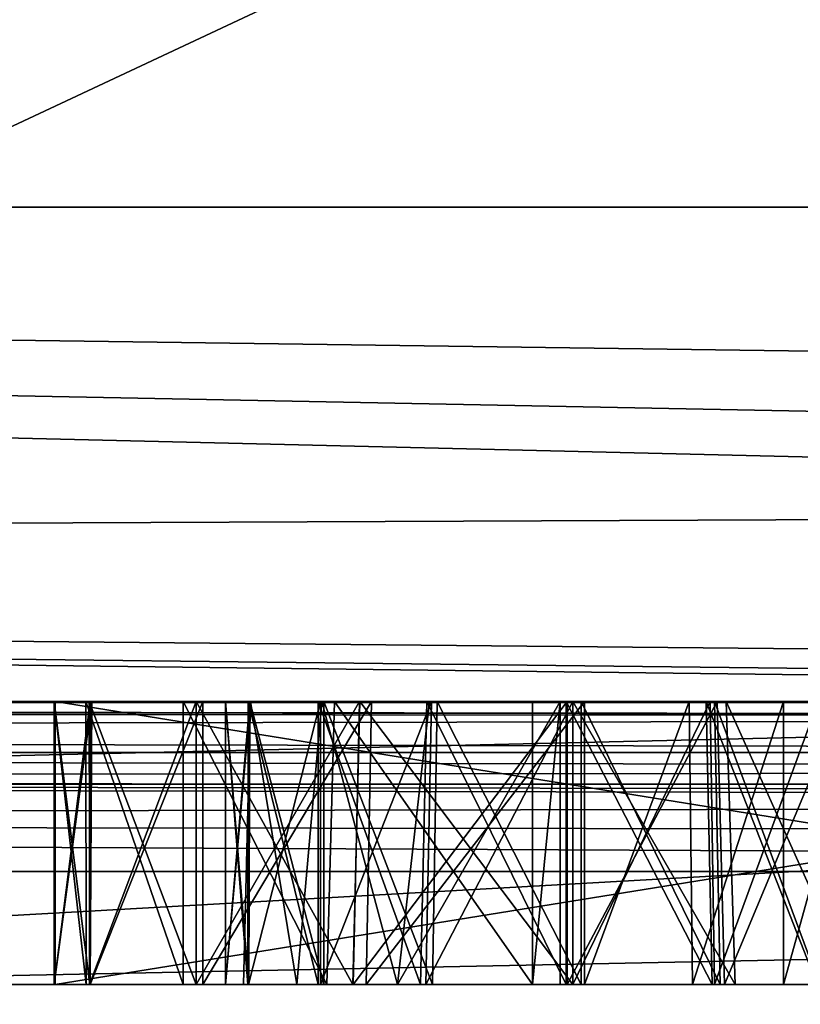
# Model space of a CAD drawing. Header units: millimetres. Extents: x -36.5 to 36.5, y -8.8 to 41.6.
# Tile 319 of 428: x 6.855 to 7.407, y 28.386 to 29.082. Entities that reach past the tile are written whole.
import ezdxf

# ---------------------------------------------------------------- set-up
doc = ezdxf.new("R2010")
doc.units = ezdxf.units.MM
doc.header["$LTSCALE"] = 65.185185
for name, color, linetype in [('1411', 7, 'CONTINUOUS'), ('1595', 7, 'CONTINUOUS'), ('1596', 7, 'CONTINUOUS'), ('1597', 7, 'CONTINUOUS'), ('1598', 7, 'CONTINUOUS'), ('1599', 7, 'CONTINUOUS'), ('1600', 7, 'CONTINUOUS'), ('1619', 7, 'CONTINUOUS'), ('1620', 7, 'CONTINUOUS'), ('1621', 7, 'CONTINUOUS'), ('1622', 7, 'CONTINUOUS'), ('1623', 7, 'CONTINUOUS'), ('1624', 7, 'CONTINUOUS'), ('1625', 7, 'CONTINUOUS'), ('1627', 7, 'CONTINUOUS'), ('1629', 7, 'CONTINUOUS'), ('1630', 7, 'CONTINUOUS'), ('1631', 7, 'CONTINUOUS'), ('1632', 7, 'CONTINUOUS'), ('1633', 7, 'CONTINUOUS'), ('1634', 7, 'CONTINUOUS'), ('1652', 7, 'CONTINUOUS'), ('1655', 7, 'CONTINUOUS'), ('1656', 7, 'CONTINUOUS'), ('1657', 7, 'CONTINUOUS'), ('1658', 7, 'CONTINUOUS'), ('1659', 7, 'CONTINUOUS'), ('324', 7, 'CONTINUOUS'), ('326', 7, 'CONTINUOUS'), ('366', 7, 'CONTINUOUS'), ('545', 7, 'CONTINUOUS'), ('546', 7, 'CONTINUOUS'), ('561', 7, 'CONTINUOUS'), ('786', 7, 'CONTINUOUS'), ('789', 7, 'CONTINUOUS'), ('811', 7, 'CONTINUOUS'), ('956', 7, 'CONTINUOUS'), ('985', 7, 'CONTINUOUS')]:
    doc.layers.add(name, color=color, linetype=linetype)

msp = doc.modelspace()

# ---------------------------------------------------------------- linework, layer by layer
at = {"layer": '1411', "color": 7, "linetype": 'Continuous'}
for points in [[(7.00068, 28.4, 9.51105), (7.01343, 28.4, 9.44595), (6.87954, 28.4, 9.51351), (7.00068, 28.4, 9.51105)], [(6.87954, 28.4, 9.51351), (7.01343, 28.4, 9.44595), (6.90216, 28.4, 9.39672), (6.87954, 28.4, 9.51351)], [(7.0172, 28.4, 9.5869), (7.00068, 28.4, 9.51105), (6.87954, 28.4, 9.51351), (7.0172, 28.4, 9.5869)], [(6.90499, 28.4, 9.63854), (7.0172, 28.4, 9.5869), (6.87954, 28.4, 9.51351), (6.90499, 28.4, 9.63854)], [(6.87954, 28.4, 10.67094), (6.90458, 28.4, 10.79758), (7.00068, 28.4, 10.67094), (6.87954, 28.4, 10.67094)], [(6.90478, 28.4, 10.54272), (6.87954, 28.4, 10.67094), (7.01689, 28.4, 10.59505), (6.90478, 28.4, 10.54272)], [(7.01689, 28.4, 10.59505), (6.87954, 28.4, 10.67094), (7.00068, 28.4, 10.67094), (7.01689, 28.4, 10.59505)], [(8.12046, 28.4, 10.19372), (6.88035, 28.4, 9.90969), (6.88035, 28.4, 10.00628), (8.12046, 28.4, 10.19372)], [(8.12046, 28.4, 10.29195), (8.12046, 28.4, 10.19372), (6.88035, 28.4, 10.00628), (8.12046, 28.4, 10.29195)], [(7.12222, 28.4, 9.35058), (7.23724, 28.4, 9.32033), (6.90216, 28.4, 9.39672), (7.12222, 28.4, 9.35058)], [(6.90216, 28.4, 9.39672), (7.23724, 28.4, 9.32033), (6.97081, 28.4, 9.29944), (6.90216, 28.4, 9.39672)], [(7.05116, 28.4, 9.39388), (7.12222, 28.4, 9.35058), (6.90216, 28.4, 9.39672), (7.05116, 28.4, 9.39388)], [(7.01343, 28.4, 9.44595), (7.05116, 28.4, 9.39388), (6.90216, 28.4, 9.39672), (7.01343, 28.4, 9.44595)], [(6.90458, 28.4, 10.79758), (6.98001, 28.4, 10.90118), (7.06619, 28.4, 10.81253), (6.90458, 28.4, 10.79758)], [(7.00068, 28.4, 10.67094), (6.90458, 28.4, 10.79758), (7.01652, 28.4, 10.74744), (7.00068, 28.4, 10.67094)], [(7.01652, 28.4, 10.74744), (6.90458, 28.4, 10.79758), (7.06619, 28.4, 10.81253), (7.01652, 28.4, 10.74744)], [(6.98001, 28.4, 10.43907), (6.90478, 28.4, 10.54272), (7.14217, 28.4, 10.48647), (6.98001, 28.4, 10.43907)], [(7.14217, 28.4, 10.48647), (6.90478, 28.4, 10.54272), (7.0678, 28.4, 10.52933), (7.14217, 28.4, 10.48647)], [(7.0678, 28.4, 10.52933), (6.90478, 28.4, 10.54272), (7.01689, 28.4, 10.59505), (7.0678, 28.4, 10.52933)], [(7.07006, 28.4, 9.65453), (7.0172, 28.4, 9.5869), (6.90499, 28.4, 9.63854), (7.07006, 28.4, 9.65453)], [(6.98451, 28.4, 9.74657), (7.07006, 28.4, 9.65453), (6.90499, 28.4, 9.63854), (6.98451, 28.4, 9.74657)], [(7.23724, 28.4, 9.32033), (7.2176, 28.4, 9.2), (6.97081, 28.4, 9.29944), (7.23724, 28.4, 9.32033)], [(6.97081, 28.4, 9.29944), (7.2176, 28.4, 9.2), (7.07222, 28.4, 9.23332), (6.97081, 28.4, 9.29944)], [(7.43697, 28.4, 10.94598), (7.50359, 28.4, 10.88906), (6.98001, 28.4, 10.90118), (7.43697, 28.4, 10.94598)], [(6.98001, 28.4, 10.90118), (7.50359, 28.4, 10.88906), (7.24134, 28.4, 10.87067), (6.98001, 28.4, 10.90118)], [(7.09082, 28.4, 10.96916), (7.43697, 28.4, 10.94598), (6.98001, 28.4, 10.90118), (7.09082, 28.4, 10.96916)], [(7.06619, 28.4, 10.81253), (6.98001, 28.4, 10.90118), (7.1385, 28.4, 10.85476), (7.06619, 28.4, 10.81253)], [(7.1385, 28.4, 10.85476), (6.98001, 28.4, 10.90118), (7.24134, 28.4, 10.87067), (7.1385, 28.4, 10.85476)], [(7.09069, 28.4, 10.37191), (6.98001, 28.4, 10.43907), (7.44445, 28.4, 10.39572), (7.09069, 28.4, 10.37191)], [(7.44445, 28.4, 10.39572), (6.98001, 28.4, 10.43907), (7.50997, 28.4, 10.45436), (7.44445, 28.4, 10.39572)], [(7.50997, 28.4, 10.45436), (6.98001, 28.4, 10.43907), (7.24625, 28.4, 10.4704), (7.50997, 28.4, 10.45436)], [(7.24625, 28.4, 10.4704), (6.98001, 28.4, 10.43907), (7.14217, 28.4, 10.48647), (7.24625, 28.4, 10.4704)], [(7.14684, 28.4, 9.69912), (7.07006, 28.4, 9.65453), (6.98451, 28.4, 9.74657), (7.14684, 28.4, 9.69912)], [(7.25198, 28.4, 9.71569), (7.14684, 28.4, 9.69912), (6.98451, 28.4, 9.74657), (7.25198, 28.4, 9.71569)], [(7.52749, 28.4, 9.7165), (7.25198, 28.4, 9.71569), (6.98451, 28.4, 9.74657), (7.52749, 28.4, 9.7165)], [(7.49591, 28.4, 9.75825), (7.52749, 28.4, 9.7165), (6.98451, 28.4, 9.74657), (7.49591, 28.4, 9.75825)], [(7.10016, 28.4, 9.8182), (7.49591, 28.4, 9.75825), (6.98451, 28.4, 9.74657), (7.10016, 28.4, 9.8182)], [(7.24625, 28.4, 10.34679), (7.09069, 28.4, 10.37191), (7.36093, 28.4, 10.36028), (7.24625, 28.4, 10.34679)], [(7.36093, 28.4, 10.36028), (7.09069, 28.4, 10.37191), (7.44445, 28.4, 10.39572), (7.36093, 28.4, 10.36028)], [(7.3533, 28.4, 10.98104), (7.43697, 28.4, 10.94598), (7.09082, 28.4, 10.96916), (7.3533, 28.4, 10.98104)], [(7.24216, 28.4, 10.99427), (7.3533, 28.4, 10.98104), (7.09082, 28.4, 10.96916), (7.24216, 28.4, 10.99427)], [(7.45346, 28.4, 9.7916), (7.49591, 28.4, 9.75825), (7.10016, 28.4, 9.8182), (7.45346, 28.4, 9.7916)], [(7.39509, 28.4, 9.82011), (7.45346, 28.4, 9.7916), (7.10016, 28.4, 9.8182), (7.39509, 28.4, 9.82011)], [(7.25443, 28.4, 9.8442), (7.39509, 28.4, 9.82011), (7.10016, 28.4, 9.8182), (7.25443, 28.4, 9.8442)], [(7.24134, 28.4, 10.87067), (7.50359, 28.4, 10.88906), (7.34458, 28.4, 10.85427), (7.24134, 28.4, 10.87067)], [(7.50997, 28.4, 10.45436), (7.24625, 28.4, 10.4704), (7.34636, 28.4, 10.4859), (7.50997, 28.4, 10.45436)], [(7.35023, 28.4, 9.70038), (7.25198, 28.4, 9.71569), (7.52749, 28.4, 9.7165), (7.35023, 28.4, 9.70038)], [(7.33081, 28.4, 9.83772), (7.39509, 28.4, 9.82011), (7.25443, 28.4, 9.8442), (7.33081, 28.4, 9.83772)], [(7.50359, 28.4, 10.88906), (7.55075, 28.4, 10.80928), (7.34458, 28.4, 10.85427), (7.50359, 28.4, 10.88906)], [(7.34458, 28.4, 10.85427), (7.55075, 28.4, 10.80928), (7.41876, 28.4, 10.81068), (7.34458, 28.4, 10.85427)], [(7.41961, 28.4, 10.5279), (7.50997, 28.4, 10.45436), (7.34636, 28.4, 10.4859), (7.41961, 28.4, 10.5279)], [(7.4204, 28.4, 9.65979), (7.35023, 28.4, 9.70038), (7.54993, 28.4, 9.66085), (7.4204, 28.4, 9.65979)], [(7.54993, 28.4, 9.66085), (7.35023, 28.4, 9.70038), (7.52749, 28.4, 9.7165), (7.54993, 28.4, 9.66085)]]:
    msp.add_3dface(points, dxfattribs=at)
at = {"layer": '1595', "color": 7, "linetype": 'Continuous'}
for points in [[(7.07759, 28.6, 9.23125), (6.97081, 28.6, 9.29944), (7.07222, 28.4, 9.23332), (7.07759, 28.6, 9.23125)], [(6.97081, 28.6, 9.29944), (6.97081, 28.4, 9.29944), (7.07222, 28.4, 9.23332), (6.97081, 28.6, 9.29944)], [(7.2176, 28.4, 9.2), (7.07759, 28.6, 9.23125), (7.07222, 28.4, 9.23332), (7.2176, 28.4, 9.2)], [(7.2176, 28.6, 9.2), (7.07759, 28.6, 9.23125), (7.2176, 28.4, 9.2), (7.2176, 28.6, 9.2)]]:
    msp.add_3dface(points, dxfattribs=at)
at = {"layer": '1596', "color": 7, "linetype": 'Continuous'}
for points in [[(6.90196, 28.6, 9.3974), (6.87954, 28.6, 9.51351), (6.90216, 28.4, 9.39672), (6.90196, 28.6, 9.3974)], [(6.87954, 28.6, 9.51351), (6.87954, 28.4, 9.51351), (6.90216, 28.4, 9.39672), (6.87954, 28.6, 9.51351)], [(6.97081, 28.6, 9.29944), (6.90196, 28.6, 9.3974), (6.97081, 28.4, 9.29944), (6.97081, 28.6, 9.29944)], [(6.90196, 28.6, 9.3974), (6.90216, 28.4, 9.39672), (6.97081, 28.4, 9.29944), (6.90196, 28.6, 9.3974)]]:
    msp.add_3dface(points, dxfattribs=at)
at = {"layer": '1597', "color": 7, "linetype": 'Continuous'}
for points in [[(6.87954, 28.6, 9.51351), (6.90609, 28.6, 9.64079), (6.87954, 28.4, 9.51351), (6.87954, 28.6, 9.51351)], [(6.90609, 28.6, 9.64079), (6.90499, 28.4, 9.63854), (6.87954, 28.4, 9.51351), (6.90609, 28.6, 9.64079)], [(6.90609, 28.6, 9.64079), (6.98451, 28.6, 9.74657), (6.90499, 28.4, 9.63854), (6.90609, 28.6, 9.64079)], [(6.98451, 28.6, 9.74657), (6.98451, 28.4, 9.74657), (6.90499, 28.4, 9.63854), (6.98451, 28.6, 9.74657)]]:
    msp.add_3dface(points, dxfattribs=at)
at = {"layer": '1598', "color": 7, "linetype": 'Continuous'}
for points in [[(6.98451, 28.6, 9.74657), (7.1038, 28.6, 9.81943), (6.98451, 28.4, 9.74657), (6.98451, 28.6, 9.74657)], [(7.1038, 28.6, 9.81943), (7.10016, 28.4, 9.8182), (6.98451, 28.4, 9.74657), (7.1038, 28.6, 9.81943)], [(7.1038, 28.6, 9.81943), (7.25443, 28.6, 9.8442), (7.10016, 28.4, 9.8182), (7.1038, 28.6, 9.81943)], [(7.25443, 28.6, 9.8442), (7.25443, 28.4, 9.8442), (7.10016, 28.4, 9.8182), (7.25443, 28.6, 9.8442)]]:
    msp.add_3dface(points, dxfattribs=at)
at = {"layer": '1599', "color": 7, "linetype": 'Continuous'}
for points in [[(7.25443, 28.6, 9.8442), (7.32837, 28.6, 9.83814), (7.25443, 28.4, 9.8442), (7.25443, 28.6, 9.8442)], [(7.32837, 28.6, 9.83814), (7.33081, 28.4, 9.83772), (7.25443, 28.4, 9.8442), (7.32837, 28.6, 9.83814)], [(7.32837, 28.6, 9.83814), (7.39509, 28.6, 9.82011), (7.33081, 28.4, 9.83772), (7.32837, 28.6, 9.83814)], [(7.39509, 28.6, 9.82011), (7.39509, 28.4, 9.82011), (7.33081, 28.4, 9.83772), (7.39509, 28.6, 9.82011)]]:
    msp.add_3dface(points, dxfattribs=at)
at = {"layer": '1600', "color": 7, "linetype": 'Continuous'}
for points in [[(7.39509, 28.6, 9.82011), (7.45076, 28.6, 9.79325), (7.39509, 28.4, 9.82011), (7.39509, 28.6, 9.82011)], [(7.45076, 28.6, 9.79325), (7.45346, 28.4, 9.7916), (7.39509, 28.4, 9.82011), (7.45076, 28.6, 9.79325)]]:
    msp.add_3dface(points, dxfattribs=at)
at = {"layer": '1619', "color": 7, "linetype": 'Continuous'}
for points in [[(7.34638, 28.6, 9.7016), (7.25198, 28.6, 9.71569), (7.35023, 28.4, 9.70038), (7.34638, 28.6, 9.7016)], [(7.25198, 28.6, 9.71569), (7.25198, 28.4, 9.71569), (7.35023, 28.4, 9.70038), (7.25198, 28.6, 9.71569)], [(7.4204, 28.6, 9.65979), (7.34638, 28.6, 9.7016), (7.4204, 28.4, 9.65979), (7.4204, 28.6, 9.65979)], [(7.34638, 28.6, 9.7016), (7.35023, 28.4, 9.70038), (7.4204, 28.4, 9.65979), (7.34638, 28.6, 9.7016)]]:
    msp.add_3dface(points, dxfattribs=at)
at = {"layer": '1620', "color": 7, "linetype": 'Continuous'}
for points in [[(7.15015, 28.6, 9.70015), (7.07006, 28.6, 9.65453), (7.14684, 28.4, 9.69912), (7.15015, 28.6, 9.70015)], [(7.07006, 28.6, 9.65453), (7.07006, 28.4, 9.65453), (7.14684, 28.4, 9.69912), (7.07006, 28.6, 9.65453)], [(7.15015, 28.6, 9.70015), (7.14684, 28.4, 9.69912), (7.25198, 28.4, 9.71569), (7.15015, 28.6, 9.70015)], [(7.25198, 28.6, 9.71569), (7.15015, 28.6, 9.70015), (7.25198, 28.4, 9.71569), (7.25198, 28.6, 9.71569)]]:
    msp.add_3dface(points, dxfattribs=at)
at = {"layer": '1621', "color": 7, "linetype": 'Continuous'}
for points in [[(7.01776, 28.6, 9.58785), (7.00068, 28.6, 9.51105), (7.0172, 28.4, 9.5869), (7.01776, 28.6, 9.58785)], [(7.00068, 28.6, 9.51105), (7.00068, 28.4, 9.51105), (7.0172, 28.4, 9.5869), (7.00068, 28.6, 9.51105)], [(7.01776, 28.6, 9.58785), (7.0172, 28.4, 9.5869), (7.07006, 28.4, 9.65453), (7.01776, 28.6, 9.58785)], [(7.07006, 28.6, 9.65453), (7.01776, 28.6, 9.58785), (7.07006, 28.4, 9.65453), (7.07006, 28.6, 9.65453)]]:
    msp.add_3dface(points, dxfattribs=at)
at = {"layer": '1622', "color": 7, "linetype": 'Continuous'}
for points in [[(7.00068, 28.6, 9.51105), (7.01835, 28.6, 9.43572), (7.00068, 28.4, 9.51105), (7.00068, 28.6, 9.51105)], [(7.01835, 28.6, 9.43572), (7.01343, 28.4, 9.44595), (7.00068, 28.4, 9.51105), (7.01835, 28.6, 9.43572)], [(7.01835, 28.6, 9.43572), (7.05116, 28.4, 9.39388), (7.01343, 28.4, 9.44595), (7.01835, 28.6, 9.43572)], [(7.01835, 28.6, 9.43572), (7.06864, 28.6, 9.37973), (7.05116, 28.4, 9.39388), (7.01835, 28.6, 9.43572)], [(7.06864, 28.6, 9.37973), (7.12222, 28.4, 9.35058), (7.05116, 28.4, 9.39388), (7.06864, 28.6, 9.37973)], [(7.06864, 28.6, 9.37973), (7.14489, 28.6, 9.3421), (7.12222, 28.4, 9.35058), (7.06864, 28.6, 9.37973)], [(7.14489, 28.6, 9.3421), (7.23724, 28.6, 9.32033), (7.12222, 28.4, 9.35058), (7.14489, 28.6, 9.3421)], [(7.23724, 28.6, 9.32033), (7.23724, 28.4, 9.32033), (7.12222, 28.4, 9.35058), (7.23724, 28.6, 9.32033)]]:
    msp.add_3dface(points, dxfattribs=at)
at = {"layer": '1623', "color": 7, "linetype": 'Continuous'}
for points in [[(7.23724, 28.6, 9.32033), (7.2176, 28.6, 9.2), (7.2176, 28.4, 9.2), (7.23724, 28.6, 9.32033)], [(7.23724, 28.6, 9.32033), (7.2176, 28.4, 9.2), (7.23724, 28.4, 9.32033), (7.23724, 28.6, 9.32033)]]:
    msp.add_3dface(points, dxfattribs=at)
at = {"layer": '1624', "color": 7, "linetype": 'Continuous'}
for points in [[(6.88035, 28.6, 9.90969), (6.88035, 28.6, 10.00628), (6.88035, 28.4, 10.00628), (6.88035, 28.6, 9.90969)], [(6.88035, 28.4, 9.90969), (6.88035, 28.6, 9.90969), (6.88035, 28.4, 10.00628), (6.88035, 28.4, 9.90969)]]:
    msp.add_3dface(points, dxfattribs=at)
at = {"layer": '1625', "color": 7, "linetype": 'Continuous'}
for points in [[(6.88035, 28.6, 10.00628), (8.12046, 28.6, 10.29195), (6.88035, 28.4, 10.00628), (6.88035, 28.6, 10.00628)], [(8.12046, 28.6, 10.29195), (8.12046, 28.4, 10.29195), (6.88035, 28.4, 10.00628), (8.12046, 28.6, 10.29195)]]:
    msp.add_3dface(points, dxfattribs=at)
at = {"layer": '1627', "color": 7, "linetype": 'Continuous'}
for points in [[(8.12046, 28.6, 10.19372), (6.88035, 28.6, 9.90969), (8.12046, 28.4, 10.19372), (8.12046, 28.6, 10.19372)], [(6.88035, 28.6, 9.90969), (6.88035, 28.4, 9.90969), (8.12046, 28.4, 10.19372), (6.88035, 28.6, 9.90969)]]:
    msp.add_3dface(points, dxfattribs=at)
at = {"layer": '1629', "color": 7, "linetype": 'Continuous'}
for points in [[(7.35452, 28.6, 10.3587), (7.24625, 28.6, 10.34679), (7.36093, 28.4, 10.36028), (7.35452, 28.6, 10.3587)], [(7.24625, 28.6, 10.34679), (7.24625, 28.4, 10.34679), (7.36093, 28.4, 10.36028), (7.24625, 28.6, 10.34679)], [(7.44445, 28.6, 10.39572), (7.35452, 28.6, 10.3587), (7.44445, 28.4, 10.39572), (7.44445, 28.6, 10.39572)], [(7.35452, 28.6, 10.3587), (7.36093, 28.4, 10.36028), (7.44445, 28.4, 10.39572), (7.35452, 28.6, 10.3587)]]:
    msp.add_3dface(points, dxfattribs=at)
at = {"layer": '1630', "color": 7, "linetype": 'Continuous'}
for points in [[(7.09557, 28.6, 10.37036), (6.98001, 28.6, 10.43907), (7.09069, 28.4, 10.37191), (7.09557, 28.6, 10.37036)], [(6.98001, 28.6, 10.43907), (6.98001, 28.4, 10.43907), (7.09069, 28.4, 10.37191), (6.98001, 28.6, 10.43907)], [(7.09557, 28.6, 10.37036), (7.09069, 28.4, 10.37191), (7.24625, 28.4, 10.34679), (7.09557, 28.6, 10.37036)], [(7.24625, 28.6, 10.34679), (7.09557, 28.6, 10.37036), (7.24625, 28.4, 10.34679), (7.24625, 28.6, 10.34679)]]:
    msp.add_3dface(points, dxfattribs=at)
at = {"layer": '1631', "color": 7, "linetype": 'Continuous'}
for points in [[(6.90429, 28.6, 10.54402), (6.87954, 28.6, 10.67094), (6.90478, 28.4, 10.54272), (6.90429, 28.6, 10.54402)], [(6.87954, 28.6, 10.67094), (6.87954, 28.4, 10.67094), (6.90478, 28.4, 10.54272), (6.87954, 28.6, 10.67094)], [(6.98001, 28.6, 10.43907), (6.90429, 28.6, 10.54402), (6.98001, 28.4, 10.43907), (6.98001, 28.6, 10.43907)], [(6.90429, 28.6, 10.54402), (6.90478, 28.4, 10.54272), (6.98001, 28.4, 10.43907), (6.90429, 28.6, 10.54402)]]:
    msp.add_3dface(points, dxfattribs=at)
at = {"layer": '1632', "color": 7, "linetype": 'Continuous'}
for points in [[(6.87954, 28.6, 10.67094), (6.905, 28.6, 10.79829), (6.87954, 28.4, 10.67094), (6.87954, 28.6, 10.67094)], [(6.905, 28.6, 10.79829), (6.90458, 28.4, 10.79758), (6.87954, 28.4, 10.67094), (6.905, 28.6, 10.79829)], [(6.905, 28.6, 10.79829), (6.98001, 28.6, 10.90118), (6.90458, 28.4, 10.79758), (6.905, 28.6, 10.79829)], [(6.98001, 28.6, 10.90118), (6.98001, 28.4, 10.90118), (6.90458, 28.4, 10.79758), (6.98001, 28.6, 10.90118)]]:
    msp.add_3dface(points, dxfattribs=at)
at = {"layer": '1633', "color": 7, "linetype": 'Continuous'}
for points in [[(6.98001, 28.6, 10.90118), (7.09537, 28.6, 10.9707), (6.98001, 28.4, 10.90118), (6.98001, 28.6, 10.90118)], [(7.09537, 28.6, 10.9707), (7.09082, 28.4, 10.96916), (6.98001, 28.4, 10.90118), (7.09537, 28.6, 10.9707)], [(7.09537, 28.6, 10.9707), (7.24216, 28.6, 10.99427), (7.09082, 28.4, 10.96916), (7.09537, 28.6, 10.9707)], [(7.24216, 28.6, 10.99427), (7.24216, 28.4, 10.99427), (7.09082, 28.4, 10.96916), (7.24216, 28.6, 10.99427)]]:
    msp.add_3dface(points, dxfattribs=at)
at = {"layer": '1634', "color": 7, "linetype": 'Continuous'}
for points in [[(7.24216, 28.6, 10.99427), (7.34813, 28.6, 10.9823), (7.24216, 28.4, 10.99427), (7.24216, 28.6, 10.99427)], [(7.34813, 28.6, 10.9823), (7.3533, 28.4, 10.98104), (7.24216, 28.4, 10.99427), (7.34813, 28.6, 10.9823)], [(7.34813, 28.6, 10.9823), (7.43697, 28.6, 10.94598), (7.3533, 28.4, 10.98104), (7.34813, 28.6, 10.9823)], [(7.43697, 28.6, 10.94598), (7.43697, 28.4, 10.94598), (7.3533, 28.4, 10.98104), (7.43697, 28.6, 10.94598)]]:
    msp.add_3dface(points, dxfattribs=at)
at = {"layer": '1652', "color": 7, "linetype": 'Continuous'}
for points in [[(7.24625, 28.6, 10.4704), (7.34321, 28.6, 10.48493), (7.24625, 28.4, 10.4704), (7.24625, 28.6, 10.4704)], [(7.24625, 28.4, 10.4704), (7.34321, 28.6, 10.48493), (7.34636, 28.4, 10.4859), (7.24625, 28.4, 10.4704)], [(7.34321, 28.6, 10.48493), (7.41961, 28.6, 10.5279), (7.34636, 28.4, 10.4859), (7.34321, 28.6, 10.48493)], [(7.41961, 28.6, 10.5279), (7.41961, 28.4, 10.5279), (7.34636, 28.4, 10.4859), (7.41961, 28.6, 10.5279)]]:
    msp.add_3dface(points, dxfattribs=at)
at = {"layer": '1655', "color": 7, "linetype": 'Continuous'}
for points in [[(7.3404, 28.6, 10.85563), (7.24134, 28.6, 10.87067), (7.34458, 28.4, 10.85427), (7.3404, 28.6, 10.85563)], [(7.24134, 28.6, 10.87067), (7.24134, 28.4, 10.87067), (7.34458, 28.4, 10.85427), (7.24134, 28.6, 10.87067)], [(7.41876, 28.6, 10.81068), (7.3404, 28.6, 10.85563), (7.41876, 28.4, 10.81068), (7.41876, 28.6, 10.81068)], [(7.3404, 28.6, 10.85563), (7.34458, 28.4, 10.85427), (7.41876, 28.4, 10.81068), (7.3404, 28.6, 10.85563)]]:
    msp.add_3dface(points, dxfattribs=at)
at = {"layer": '1656', "color": 7, "linetype": 'Continuous'}
for points in [[(7.14297, 28.6, 10.85616), (7.06619, 28.6, 10.81253), (7.1385, 28.4, 10.85476), (7.14297, 28.6, 10.85616)], [(7.06619, 28.6, 10.81253), (7.06619, 28.4, 10.81253), (7.1385, 28.4, 10.85476), (7.06619, 28.6, 10.81253)], [(7.14297, 28.6, 10.85616), (7.1385, 28.4, 10.85476), (7.24134, 28.4, 10.87067), (7.14297, 28.6, 10.85616)], [(7.24134, 28.6, 10.87067), (7.14297, 28.6, 10.85616), (7.24134, 28.4, 10.87067), (7.24134, 28.6, 10.87067)]]:
    msp.add_3dface(points, dxfattribs=at)
at = {"layer": '1657', "color": 7, "linetype": 'Continuous'}
for points in [[(7.01668, 28.6, 10.74757), (7.00068, 28.6, 10.67094), (7.01652, 28.4, 10.74744), (7.01668, 28.6, 10.74757)], [(7.00068, 28.6, 10.67094), (7.00068, 28.4, 10.67094), (7.01652, 28.4, 10.74744), (7.00068, 28.6, 10.67094)], [(7.01668, 28.6, 10.74757), (7.01652, 28.4, 10.74744), (7.06619, 28.4, 10.81253), (7.01668, 28.6, 10.74757)], [(7.06619, 28.6, 10.81253), (7.01668, 28.6, 10.74757), (7.06619, 28.4, 10.81253), (7.06619, 28.6, 10.81253)]]:
    msp.add_3dface(points, dxfattribs=at)
at = {"layer": '1658', "color": 7, "linetype": 'Continuous'}
for points in [[(7.00068, 28.6, 10.67094), (7.01775, 28.6, 10.59337), (7.00068, 28.4, 10.67094), (7.00068, 28.6, 10.67094)], [(7.01775, 28.6, 10.59337), (7.01689, 28.4, 10.59505), (7.00068, 28.4, 10.67094), (7.01775, 28.6, 10.59337)], [(7.01775, 28.6, 10.59337), (7.0678, 28.6, 10.52933), (7.01689, 28.4, 10.59505), (7.01775, 28.6, 10.59337)], [(7.0678, 28.6, 10.52933), (7.0678, 28.4, 10.52933), (7.01689, 28.4, 10.59505), (7.0678, 28.6, 10.52933)]]:
    msp.add_3dface(points, dxfattribs=at)
at = {"layer": '1659', "color": 7, "linetype": 'Continuous'}
for points in [[(7.0678, 28.6, 10.52933), (7.14622, 28.6, 10.4852), (7.0678, 28.4, 10.52933), (7.0678, 28.6, 10.52933)], [(7.14622, 28.6, 10.4852), (7.14217, 28.4, 10.48647), (7.0678, 28.4, 10.52933), (7.14622, 28.6, 10.4852)], [(7.14622, 28.6, 10.4852), (7.24625, 28.6, 10.4704), (7.14217, 28.4, 10.48647), (7.14622, 28.6, 10.4852)], [(7.24625, 28.6, 10.4704), (7.24625, 28.4, 10.4704), (7.14217, 28.4, 10.48647), (7.24625, 28.6, 10.4704)]]:
    msp.add_3dface(points, dxfattribs=at)
at = {"layer": '324', "color": 7, "linetype": 'Continuous'}
for points in [[(12.45, 28.6, 15.2), (6, 28.6, 15.2), (6, 28.6, 13.90073), (12.45, 28.6, 15.2)], [(12.45, 28.6, 14), (12.45, 28.6, 15.2), (6, 28.6, 13.90073), (12.45, 28.6, 14)], [(19.8, 28.6, 14), (12.45, 28.6, 14), (6, 28.6, 13.90073), (19.8, 28.6, 14)], [(19.8, 28.6, 13.90073), (19.8, 28.6, 14), (6, 28.6, 13.90073), (19.8, 28.6, 13.90073)]]:
    msp.add_3dface(points, dxfattribs=at)
at = {"layer": '326', "color": 7, "linetype": 'Continuous'}
for points in [[(12.45, 28.6, 15.2), (19.8, 38.1, 15.2), (5, 34.1, 15.2), (12.45, 28.6, 15.2)], [(6, 28.6, 15.2), (12.45, 28.6, 15.2), (5, 34.1, 15.2), (6, 28.6, 15.2)]]:
    msp.add_3dface(points, dxfattribs=at)
at = {"layer": '366', "color": 7, "linetype": 'Continuous'}
for points in [[(5.13434, 29.09972, 13.89201), (19.8, 38.1349, 13.7343), (5.49979, 28.7343, 13.89839), (5.13434, 29.09972, 13.89201)], [(19.8, 38.1349, 13.7343), (6, 28.6, 13.90073), (5.49979, 28.7343, 13.89839), (19.8, 38.1349, 13.7343)], [(19.8, 28.6, 13.90073), (6, 28.6, 13.90073), (19.8, 38.1349, 13.7343), (19.8, 28.6, 13.90073)]]:
    msp.add_3dface(points, dxfattribs=at)
at = {"layer": '545', "color": 7, "linetype": 'Continuous'}
for points in [[(5.9827, 28.6, -5.0173), (5.9827, 28.6, 11), (6.87954, 28.6, 10.67094), (5.9827, 28.6, -5.0173)], [(5.9827, 28.6, -6.95), (5.9827, 28.6, -5.0173), (6.87954, 28.6, 10.67094), (5.9827, 28.6, -6.95)], [(5.9827, 28.6, 11), (5.9827, 28.6, 15), (8.5, 28.6, 15), (5.9827, 28.6, 11)], [(5.9827, 28.6, 11), (8.5, 28.6, 15), (6.905, 28.6, 10.79829), (5.9827, 28.6, 11)], [(6.87954, 28.6, 10.67094), (5.9827, 28.6, 11), (6.905, 28.6, 10.79829), (6.87954, 28.6, 10.67094)], [(9.12599, 28.6, -6.95), (5.9827, 28.6, -6.95), (9.05141, 28.6, -5.4403), (9.12599, 28.6, -6.95)], [(5.9827, 28.6, -6.95), (7.50068, 28.6, -4.23708), (7.50068, 28.6, -5.43708), (5.9827, 28.6, -6.95)], [(7.50068, 28.6, -4.23708), (5.9827, 28.6, -6.95), (7.46889, 28.6, 9.4382), (7.50068, 28.6, -4.23708)], [(8.27258, 28.6, -5.43708), (5.9827, 28.6, -6.95), (8.14243, 28.6, -5.43708), (8.27258, 28.6, -5.43708)], [(5.9827, 28.6, -6.95), (8.27258, 28.6, -5.43708), (8.59181, 28.6, -5.29301), (5.9827, 28.6, -6.95)], [(8.14243, 28.6, -5.43708), (5.9827, 28.6, -6.95), (7.63083, 28.6, -5.43708), (8.14243, 28.6, -5.43708)], [(7.63083, 28.6, -5.43708), (5.9827, 28.6, -6.95), (7.50068, 28.6, -5.43708), (7.63083, 28.6, -5.43708)], [(9.05141, 28.6, -5.4403), (5.9827, 28.6, -6.95), (8.92824, 28.6, -5.45836), (9.05141, 28.6, -5.4403)], [(8.92824, 28.6, -5.45836), (5.9827, 28.6, -6.95), (8.74231, 28.6, -5.41648), (8.92824, 28.6, -5.45836)], [(8.74231, 28.6, -5.41648), (5.9827, 28.6, -6.95), (8.59181, 28.6, -5.29301), (8.74231, 28.6, -5.41648)], [(7.2176, 28.6, 9.2), (5.9827, 28.6, -6.95), (7.07759, 28.6, 9.23125), (7.2176, 28.6, 9.2)], [(5.9827, 28.6, -6.95), (7.2176, 28.6, 9.2), (7.23724, 28.6, 9.32033), (5.9827, 28.6, -6.95)], [(7.07759, 28.6, 9.23125), (5.9827, 28.6, -6.95), (6.97081, 28.6, 9.29944), (7.07759, 28.6, 9.23125)], [(6.97081, 28.6, 9.29944), (5.9827, 28.6, -6.95), (6.90196, 28.6, 9.3974), (6.97081, 28.6, 9.29944)], [(6.90196, 28.6, 9.3974), (5.9827, 28.6, -6.95), (6.87954, 28.6, 9.51351), (6.90196, 28.6, 9.3974)], [(6.87954, 28.6, 9.51351), (5.9827, 28.6, -6.95), (6.87954, 28.6, 10.67094), (6.87954, 28.6, 9.51351)], [(7.46889, 28.6, 9.4382), (5.9827, 28.6, -6.95), (7.46876, 28.6, 9.59811), (7.46889, 28.6, 9.4382)], [(7.46876, 28.6, 9.59811), (5.9827, 28.6, -6.95), (7.4204, 28.6, 9.65979), (7.46876, 28.6, 9.59811)], [(7.4204, 28.6, 9.65979), (5.9827, 28.6, -6.95), (7.34638, 28.6, 9.7016), (7.4204, 28.6, 9.65979)], [(7.34638, 28.6, 9.7016), (5.9827, 28.6, -6.95), (7.23724, 28.6, 9.32033), (7.34638, 28.6, 9.7016)], [(6.90609, 28.6, 9.64079), (6.87954, 28.6, 9.51351), (6.88035, 28.6, 9.90969), (6.90609, 28.6, 9.64079)], [(6.88035, 28.6, 9.90969), (6.87954, 28.6, 9.51351), (6.88035, 28.6, 10.00628), (6.88035, 28.6, 9.90969)], [(6.88035, 28.6, 10.00628), (6.87954, 28.6, 9.51351), (6.87954, 28.6, 10.67094), (6.88035, 28.6, 10.00628)], [(6.90429, 28.6, 10.54402), (6.88035, 28.6, 10.00628), (6.87954, 28.6, 10.67094), (6.90429, 28.6, 10.54402)], [(6.98451, 28.6, 9.74657), (6.90609, 28.6, 9.64079), (6.88035, 28.6, 9.90969), (6.98451, 28.6, 9.74657)], [(7.1038, 28.6, 9.81943), (6.98451, 28.6, 9.74657), (6.88035, 28.6, 9.90969), (7.1038, 28.6, 9.81943)], [(7.1038, 28.6, 9.81943), (6.88035, 28.6, 9.90969), (8.12046, 28.6, 10.19372), (7.1038, 28.6, 9.81943)], [(8.12046, 28.6, 10.29195), (6.88035, 28.6, 10.00628), (7.92098, 28.6, 10.40699), (8.12046, 28.6, 10.29195)], [(7.44445, 28.6, 10.39572), (6.88035, 28.6, 10.00628), (7.35452, 28.6, 10.3587), (7.44445, 28.6, 10.39572)], [(6.88035, 28.6, 10.00628), (7.44445, 28.6, 10.39572), (7.5908, 28.6, 10.46914), (6.88035, 28.6, 10.00628)], [(7.35452, 28.6, 10.3587), (6.88035, 28.6, 10.00628), (7.24625, 28.6, 10.34679), (7.35452, 28.6, 10.3587)], [(7.24625, 28.6, 10.34679), (6.88035, 28.6, 10.00628), (7.09557, 28.6, 10.37036), (7.24625, 28.6, 10.34679)], [(7.09557, 28.6, 10.37036), (6.88035, 28.6, 10.00628), (6.98001, 28.6, 10.43907), (7.09557, 28.6, 10.37036)], [(6.98001, 28.6, 10.43907), (6.88035, 28.6, 10.00628), (6.90429, 28.6, 10.54402), (6.98001, 28.6, 10.43907)], [(7.92098, 28.6, 10.40699), (6.88035, 28.6, 10.00628), (7.79632, 28.6, 10.3869), (7.92098, 28.6, 10.40699)], [(7.79632, 28.6, 10.3869), (6.88035, 28.6, 10.00628), (7.7138, 28.6, 10.39592), (7.79632, 28.6, 10.3869)], [(7.7138, 28.6, 10.39592), (6.88035, 28.6, 10.00628), (7.64418, 28.6, 10.42392), (7.7138, 28.6, 10.39592)], [(7.64418, 28.6, 10.42392), (6.88035, 28.6, 10.00628), (7.5908, 28.6, 10.46914), (7.64418, 28.6, 10.42392)], [(6.905, 28.6, 10.79829), (8.5, 28.6, 15), (6.98001, 28.6, 10.90118), (6.905, 28.6, 10.79829)], [(6.98001, 28.6, 10.90118), (8.5, 28.6, 15), (7.09537, 28.6, 10.9707), (6.98001, 28.6, 10.90118)], [(7.00068, 28.6, 9.51105), (7.01776, 28.6, 9.58785), (7.01835, 28.6, 9.43572), (7.00068, 28.6, 9.51105)], [(7.00068, 28.6, 10.67094), (7.01668, 28.6, 10.74757), (7.01775, 28.6, 10.59337), (7.00068, 28.6, 10.67094)], [(7.01668, 28.6, 10.74757), (7.06619, 28.6, 10.81253), (7.01775, 28.6, 10.59337), (7.01668, 28.6, 10.74757)], [(7.01775, 28.6, 10.59337), (7.06619, 28.6, 10.81253), (7.0678, 28.6, 10.52933), (7.01775, 28.6, 10.59337)], [(7.01776, 28.6, 9.58785), (7.07006, 28.6, 9.65453), (7.01835, 28.6, 9.43572), (7.01776, 28.6, 9.58785)], [(7.01835, 28.6, 9.43572), (7.07006, 28.6, 9.65453), (7.06864, 28.6, 9.37973), (7.01835, 28.6, 9.43572)], [(7.06619, 28.6, 10.81253), (7.14297, 28.6, 10.85616), (7.0678, 28.6, 10.52933), (7.06619, 28.6, 10.81253)], [(7.0678, 28.6, 10.52933), (7.14297, 28.6, 10.85616), (7.14622, 28.6, 10.4852), (7.0678, 28.6, 10.52933)], [(7.06864, 28.6, 9.37973), (7.07006, 28.6, 9.65453), (7.14489, 28.6, 9.3421), (7.06864, 28.6, 9.37973)], [(7.07006, 28.6, 9.65453), (7.15015, 28.6, 9.70015), (7.14489, 28.6, 9.3421), (7.07006, 28.6, 9.65453)], [(7.09537, 28.6, 10.9707), (8.5, 28.6, 15), (7.24216, 28.6, 10.99427), (7.09537, 28.6, 10.9707)], [(7.25443, 28.6, 9.8442), (7.1038, 28.6, 9.81943), (8.12046, 28.6, 10.19372), (7.25443, 28.6, 9.8442)], [(7.14297, 28.6, 10.85616), (7.24134, 28.6, 10.87067), (7.14622, 28.6, 10.4852), (7.14297, 28.6, 10.85616)], [(7.14489, 28.6, 9.3421), (7.15015, 28.6, 9.70015), (7.23724, 28.6, 9.32033), (7.14489, 28.6, 9.3421)], [(7.24134, 28.6, 10.87067), (7.24625, 28.6, 10.4704), (7.14622, 28.6, 10.4852), (7.24134, 28.6, 10.87067)], [(7.15015, 28.6, 9.70015), (7.25198, 28.6, 9.71569), (7.23724, 28.6, 9.32033), (7.15015, 28.6, 9.70015)], [(7.25198, 28.6, 9.71569), (7.34638, 28.6, 9.7016), (7.23724, 28.6, 9.32033), (7.25198, 28.6, 9.71569)], [(7.3404, 28.6, 10.85563), (7.24625, 28.6, 10.4704), (7.24134, 28.6, 10.87067), (7.3404, 28.6, 10.85563)], [(7.24216, 28.6, 10.99427), (8.5, 28.6, 15), (7.34813, 28.6, 10.9823), (7.24216, 28.6, 10.99427)], [(7.34321, 28.6, 10.48493), (7.24625, 28.6, 10.4704), (7.3404, 28.6, 10.85563), (7.34321, 28.6, 10.48493)], [(7.32837, 28.6, 9.83814), (7.25443, 28.6, 9.8442), (8.12046, 28.6, 10.19372), (7.32837, 28.6, 9.83814)], [(7.39509, 28.6, 9.82011), (7.32837, 28.6, 9.83814), (8.12046, 28.6, 10.19372), (7.39509, 28.6, 9.82011)], [(7.41876, 28.6, 10.81068), (7.34321, 28.6, 10.48493), (7.3404, 28.6, 10.85563), (7.41876, 28.6, 10.81068)], [(7.41961, 28.6, 10.5279), (7.34321, 28.6, 10.48493), (7.41876, 28.6, 10.81068), (7.41961, 28.6, 10.5279)], [(7.34813, 28.6, 10.9823), (8.5, 28.6, 15), (7.43697, 28.6, 10.94598), (7.34813, 28.6, 10.9823)], [(7.45076, 28.6, 9.79325), (7.39509, 28.6, 9.82011), (8.12046, 28.6, 10.19372), (7.45076, 28.6, 9.79325)]]:
    msp.add_3dface(points, dxfattribs=at)
at = {"layer": '546', "color": 7, "linetype": 'Continuous'}
for points in [[(5.9827, 28.4, 15.2), (2.9984, -3.5, 15.2), (8.5, 28.4, 15.2), (5.9827, 28.4, 15.2)], [(8.5, 28.4, 15.2), (2.9984, -3.5, 15.2), (8.5, 19.45, 15.2), (8.5, 28.4, 15.2)]]:
    msp.add_3dface(points, dxfattribs=at)
at = {"layer": '561', "color": 7, "linetype": 'Continuous'}
for points in [[(0, 28.94929, -8.15), (4.95113, 31.4, -8.15), (8.96065, 28.94929, -8.15), (0, 28.94929, -8.15)], [(8.96065, 28.94929, -8.15), (4.95113, 31.4, -8.15), (9.00644, 31.4, -8.15), (8.96065, 28.94929, -8.15)]]:
    msp.add_3dface(points, dxfattribs=at)
at = {"layer": '786', "color": 7, "linetype": 'Continuous'}
for points in [[(2.98199, 28.3282, -14.72995), (2.8938, 28.47972, -12.20459), (10.49711, 28.47972, -12.20459), (2.98199, 28.3282, -14.72995)], [(10.50088, 28.37176, -14.00398), (2.98199, 28.3282, -14.72995), (10.49711, 28.47972, -12.20459), (10.50088, 28.37176, -14.00398)]]:
    msp.add_3dface(points, dxfattribs=at)
at = {"layer": '789', "color": 7, "linetype": 'Continuous'}
for points in [[(1.77735, 28.59749, -8.77211), (1.36546, 28.5993, -8.4984), (9.35681, 28.5891, -9.40056), (1.77735, 28.59749, -8.77211)], [(9.35681, 28.5891, -9.40056), (1.36546, 28.5993, -8.4984), (9.01311, 28.5993, -8.4984), (9.35681, 28.5891, -9.40056)], [(2.1349, 28.59368, -9.11196), (1.77735, 28.59749, -8.77211), (9.35681, 28.5891, -9.40056), (2.1349, 28.59368, -9.11196)], [(2.64134, 28.57746, -9.92958), (2.1349, 28.59368, -9.11196), (9.35681, 28.5891, -9.40056), (2.64134, 28.57746, -9.92958)], [(9.73499, 28.5638, -10.39391), (2.64134, 28.57746, -9.92958), (9.35681, 28.5891, -9.40056), (9.73499, 28.5638, -10.39391)], [(2.78459, 28.56384, -10.39289), (2.64134, 28.57746, -9.92958), (9.73499, 28.5638, -10.39391), (2.78459, 28.56384, -10.39289)], [(2.84826, 28.54522, -10.90054), (2.78459, 28.56384, -10.39289), (9.92672, 28.55107, -10.75185), (2.84826, 28.54522, -10.90054)], [(9.92672, 28.55107, -10.75185), (2.78459, 28.56384, -10.39289), (9.73499, 28.5638, -10.39391), (9.92672, 28.55107, -10.75185)], [(10.20352, 28.53899, -11.05039), (2.84826, 28.54522, -10.90054), (9.92672, 28.55107, -10.75185), (10.20352, 28.53899, -11.05039)], [(2.87104, 28.51565, -11.55269), (2.84826, 28.54522, -10.90054), (10.49537, 28.52923, -11.2705), (2.87104, 28.51565, -11.55269)], [(10.49537, 28.52923, -11.2705), (2.84826, 28.54522, -10.90054), (10.34756, 28.53401, -11.16463), (10.49537, 28.52923, -11.2705)], [(10.34756, 28.53401, -11.16463), (2.84826, 28.54522, -10.90054), (10.20352, 28.53899, -11.05039), (10.34756, 28.53401, -11.16463)], [(10.49618, 28.50611, -11.73762), (2.87104, 28.51565, -11.55269), (10.49537, 28.52923, -11.2705), (10.49618, 28.50611, -11.73762)], [(2.8938, 28.47972, -12.20459), (2.87104, 28.51565, -11.55269), (10.49711, 28.47972, -12.20459), (2.8938, 28.47972, -12.20459)], [(10.49711, 28.47972, -12.20459), (2.87104, 28.51565, -11.55269), (10.49618, 28.50611, -11.73762), (10.49711, 28.47972, -12.20459)]]:
    msp.add_3dface(points, dxfattribs=at)
at = {"layer": '811', "color": 7, "linetype": 'Continuous'}
for points in [[(9.07634, 31.40349, -6.99894), (4.94982, 31.40349, -6.99894), (5.9827, 28.6, -6.95), (9.07634, 31.40349, -6.99894)], [(9.10001, 30.06209, -6.97552), (9.07634, 31.40349, -6.99894), (5.9827, 28.6, -6.95), (9.10001, 30.06209, -6.97552)], [(9.12599, 28.6, -6.95), (9.10001, 30.06209, -6.97552), (5.9827, 28.6, -6.95), (9.12599, 28.6, -6.95)]]:
    msp.add_3dface(points, dxfattribs=at)
at = {"layer": '956', "color": 7, "linetype": 'Continuous'}
for points in [[(8.5, 28.6, 15), (5.9827, 28.6, 15), (5.9827, 28.54142, 15.14142), (8.5, 28.6, 15)], [(8.5, 28.54142, 15.14142), (8.5, 28.6, 15), (5.9827, 28.54142, 15.14142), (8.5, 28.54142, 15.14142)], [(5.9827, 28.4, 15.2), (8.5, 28.4, 15.2), (8.5, 28.54142, 15.14142), (5.9827, 28.4, 15.2)], [(5.9827, 28.4, 15.2), (8.5, 28.54142, 15.14142), (5.9827, 28.54142, 15.14142), (5.9827, 28.4, 15.2)]]:
    msp.add_3dface(points, dxfattribs=at)
at = {"layer": '985', "color": 7, "linetype": 'Continuous'}
for points in [[(0.76406, 28.70001, -8.25433), (0, 28.94929, -8.15), (8.99067, 28.73519, -8.22313), (0.76406, 28.70001, -8.25433)], [(0, 28.94929, -8.15), (8.96065, 28.94929, -8.15), (8.97792, 28.82623, -8.17235), (0, 28.94929, -8.15)], [(8.99067, 28.73519, -8.22313), (0, 28.94929, -8.15), (8.98515, 28.77452, -8.19676), (8.99067, 28.73519, -8.22313)], [(8.98515, 28.77452, -8.19676), (0, 28.94929, -8.15), (8.97792, 28.82623, -8.17235), (8.98515, 28.77452, -8.19676)], [(9.00653, 28.62206, -8.37584), (0.76406, 28.70001, -8.25433), (8.99067, 28.73519, -8.22313), (9.00653, 28.62206, -8.37584)], [(1.36546, 28.5993, -8.4984), (0.76406, 28.70001, -8.25433), (9.01311, 28.5993, -8.4984), (1.36546, 28.5993, -8.4984)], [(9.01311, 28.5993, -8.4984), (0.76406, 28.70001, -8.25433), (9.00985, 28.60485, -8.43787), (9.01311, 28.5993, -8.4984)], [(9.00985, 28.60485, -8.43787), (0.76406, 28.70001, -8.25433), (9.00653, 28.62206, -8.37584), (9.00985, 28.60485, -8.43787)]]:
    msp.add_3dface(points, dxfattribs=at)

doc.saveas('drawing.dxf')
